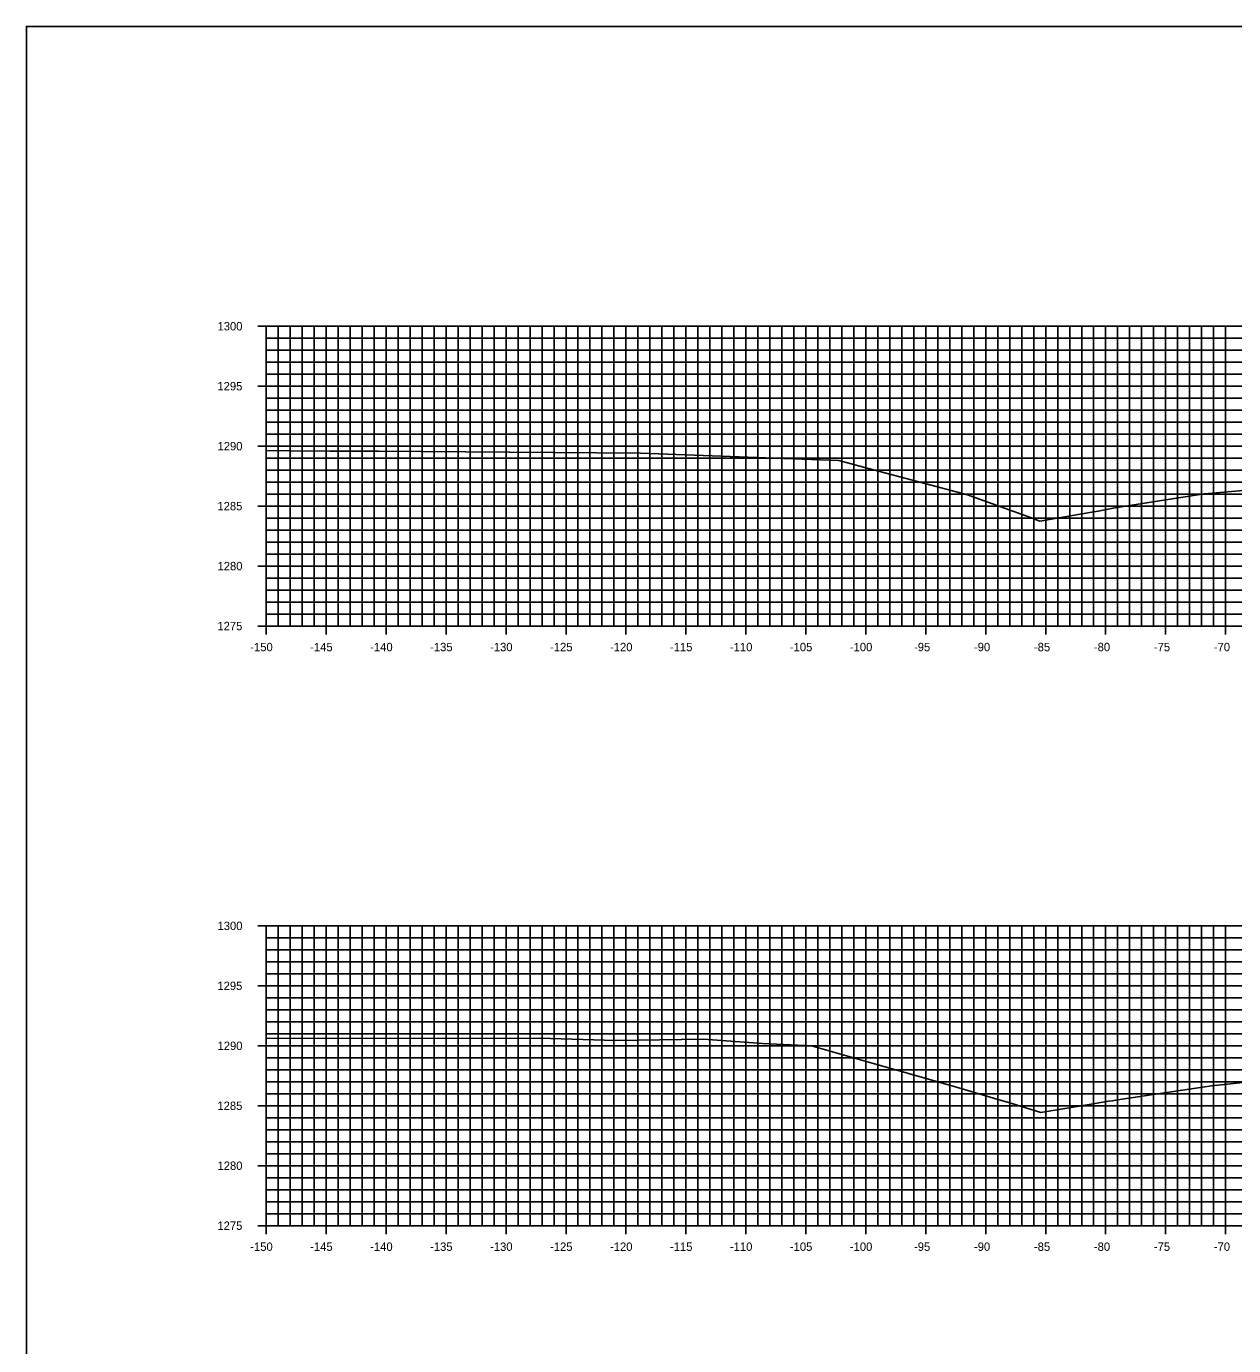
# Model space of a CAD drawing. Extents: x 674939 to 678919, y 750652 to 765176.
# Drawn here: x 678578.5 to 678679.2, y 758622.6 to 758732.6 of the extents above; entities that cross this region are included whole.
import ezdxf

# ---------------------------------------------------------------- set-up
doc = ezdxf.new("R2010")
doc.units = 0
for name, color, linetype in [('R_Axis', 7, 'Continuous'), ('R_Axis Annot', 7, 'Continuous'), ('R_Exist Surface', 7, 'Continuous'), ('R_Grid', 7, 'Continuous'), ('R_No Plot', 7, 'Continuous')]:
    doc.layers.add(name, color=color, linetype=linetype)

msp = doc.modelspace()

# ---------------------------------------------------------------- linework, layer by layer
at = {"layer": 'R_Axis'}
for p, q in [((678597.83, 758707.55), (678599.23, 758707.55)), ((678598.53, 758682.55), (678598.53, 758707.55)), ((678598.53, 758706.55), (678598.88, 758706.55)), ((678598.53, 758705.55), (678598.88, 758705.55)), ((678598.53, 758704.55), (678598.88, 758704.55)), ((678598.53, 758703.55), (678598.88, 758703.55)), ((678597.83, 758702.55), (678599.23, 758702.55)), ((678598.53, 758701.55), (678598.88, 758701.55)), ((678598.53, 758700.55), (678598.88, 758700.55)), ((678598.53, 758699.55), (678598.88, 758699.55)), ((678597.83, 758697.55), (678599.23, 758697.55)), ((678598.53, 758698.55), (678598.88, 758698.55)), ((678598.53, 758696.55), (678598.88, 758696.55)), ((678598.53, 758695.55), (678598.88, 758695.55)), ((678598.53, 758694.55), (678598.88, 758694.55)), ((678598.53, 758693.55), (678598.88, 758693.55)), ((678597.83, 758692.55), (678599.23, 758692.55)), ((678598.53, 758691.55), (678598.88, 758691.55)), ((678598.53, 758690.55), (678598.88, 758690.55)), ((678598.53, 758689.55), (678598.88, 758689.55)), ((678598.53, 758688.55), (678598.88, 758688.55)), ((678597.83, 758687.55), (678599.23, 758687.55)), ((678598.53, 758686.55), (678598.88, 758686.55)), ((678598.53, 758685.55), (678598.88, 758685.55)), ((678598.53, 758684.55), (678598.88, 758684.55)), ((678598.53, 758683.55), (678598.88, 758683.55)), ((678598.53, 758681.85), (678598.53, 758683.25)), ((678603.53, 758681.85), (678603.53, 758683.25)), ((678608.53, 758681.85), (678608.53, 758683.25)), ((678613.53, 758681.85), (678613.53, 758683.25)), ((678618.53, 758681.85), (678618.53, 758683.25)), ((678623.53, 758681.85), (678623.53, 758683.25)), ((678628.53, 758681.85), (678628.53, 758683.25)), ((678633.53, 758681.85), (678633.53, 758683.25)), ((678638.53, 758681.85), (678638.53, 758683.25)), ((678643.53, 758681.85), (678643.53, 758683.25)), ((678648.53, 758681.85), (678648.53, 758683.25)), ((678653.53, 758681.85), (678653.53, 758683.25)), ((678658.53, 758681.85), (678658.53, 758683.25)), ((678663.53, 758681.85), (678663.53, 758683.25)), ((678668.53, 758681.85), (678668.53, 758683.25)), ((678673.53, 758681.85), (678673.53, 758683.25)), ((678678.53, 758681.85), (678678.53, 758683.25)), ((678597.83, 758682.55), (678599.23, 758682.55)), ((678598.53, 758682.55), (678898.53, 758682.55)), ((678597.83, 758657.55), (678599.23, 758657.55)), ((678598.53, 758632.55), (678598.53, 758657.55)), ((678598.53, 758656.55), (678598.88, 758656.55)), ((678598.53, 758655.55), (678598.88, 758655.55)), ((678598.53, 758654.55), (678598.88, 758654.55)), ((678598.53, 758653.55), (678598.88, 758653.55)), ((678597.83, 758652.55), (678599.23, 758652.55)), ((678598.53, 758651.55), (678598.88, 758651.55)), ((678598.53, 758650.55), (678598.88, 758650.55)), ((678598.53, 758649.55), (678598.88, 758649.55)), ((678598.53, 758648.55), (678598.88, 758648.55)), ((678597.83, 758647.55), (678599.23, 758647.55)), ((678598.53, 758646.55), (678598.88, 758646.55)), ((678598.53, 758645.55), (678598.88, 758645.55)), ((678598.53, 758644.55), (678598.88, 758644.55)), ((678597.83, 758642.55), (678599.23, 758642.55)), ((678598.53, 758643.55), (678598.88, 758643.55)), ((678598.53, 758641.55), (678598.88, 758641.55)), ((678598.53, 758640.55), (678598.88, 758640.55)), ((678598.53, 758639.55), (678598.88, 758639.55)), ((678598.53, 758638.55), (678598.88, 758638.55)), ((678597.83, 758637.55), (678599.23, 758637.55)), ((678598.53, 758636.55), (678598.88, 758636.55)), ((678598.53, 758635.55), (678598.88, 758635.55)), ((678598.53, 758634.55), (678598.88, 758634.55)), ((678598.53, 758633.55), (678598.88, 758633.55)), ((678598.53, 758631.85), (678598.53, 758633.25)), ((678603.53, 758631.85), (678603.53, 758633.25)), ((678608.53, 758631.85), (678608.53, 758633.25)), ((678613.53, 758631.85), (678613.53, 758633.25)), ((678618.53, 758631.85), (678618.53, 758633.25)), ((678623.53, 758631.85), (678623.53, 758633.25)), ((678628.53, 758631.85), (678628.53, 758633.25)), ((678633.53, 758631.85), (678633.53, 758633.25)), ((678638.53, 758631.85), (678638.53, 758633.25)), ((678643.53, 758631.85), (678643.53, 758633.25)), ((678648.53, 758631.85), (678648.53, 758633.25)), ((678653.53, 758631.85), (678653.53, 758633.25)), ((678658.53, 758631.85), (678658.53, 758633.25)), ((678663.53, 758631.85), (678663.53, 758633.25)), ((678668.53, 758631.85), (678668.53, 758633.25)), ((678673.53, 758631.85), (678673.53, 758633.25)), ((678678.53, 758631.85), (678678.53, 758633.25)), ((678597.83, 758632.55), (678599.23, 758632.55)), ((678598.53, 758632.55), (678898.53, 758632.55))]:
    msp.add_line(p, q, dxfattribs=at)
at = {"layer": 'R_Exist Surface'}
for points in [[(678598.53, 758697.2), (678600.61, 758697.17), (678603.84, 758697.13), (678607.9, 758697.12), (678629.74, 758696.97), (678641.69, 758696.51), (678646.27, 758696.34), (678648.33, 758695.79), (678657.01, 758693.48), (678662.26, 758691.6), (678663.05, 758691.3), (678665.13, 758691.66), (678667.22, 758692.02), (678667.9, 758692.14), (678669.15, 758692.38), (678670.71, 758692.63), (678676.75, 758693.58), (678683.28, 758694.14)], [(678598.53, 758648.2), (678602.1, 758648.17), (678621.32, 758648.18), (678627.67, 758647.99), (678634.99, 758648.11), (678639.91, 758647.74), (678644, 758647.54), (678650.04, 758645.82), (678652.4, 758645.15), (678656.77, 758643.92), (678659.19, 758643.19), (678660.62, 758642.76), (678663.13, 758642), (678667.31, 758642.68), (678668.77, 758642.92), (678669.09, 758642.97), (678669.21, 758642.99), (678669.55, 758643.05), (678669.92, 758643.1), (678677.37, 758644.22), (678680.78, 758644.58)]]:
    msp.add_lwpolyline(points, dxfattribs=at)
at = {"layer": 'R_Grid'}
for p, q in [((678598.53, 758707.55), (678898.53, 758707.55)), ((678598.53, 758682.55), (678598.53, 758707.55)), ((678599.53, 758682.55), (678599.53, 758707.55)), ((678600.53, 758682.55), (678600.53, 758707.55)), ((678601.53, 758682.55), (678601.53, 758707.55)), ((678602.53, 758682.55), (678602.53, 758707.55)), ((678603.53, 758682.55), (678603.53, 758707.55)), ((678604.53, 758682.55), (678604.53, 758707.55)), ((678605.53, 758682.55), (678605.53, 758707.55)), ((678606.53, 758682.55), (678606.53, 758707.55)), ((678607.53, 758682.55), (678607.53, 758707.55)), ((678608.53, 758682.55), (678608.53, 758707.55)), ((678609.53, 758682.55), (678609.53, 758707.55)), ((678610.53, 758682.55), (678610.53, 758707.55)), ((678611.53, 758682.55), (678611.53, 758707.55)), ((678612.53, 758682.55), (678612.53, 758707.55)), ((678613.53, 758682.55), (678613.53, 758707.55)), ((678614.53, 758682.55), (678614.53, 758707.55)), ((678615.53, 758682.55), (678615.53, 758707.55)), ((678616.53, 758682.55), (678616.53, 758707.55)), ((678617.53, 758682.55), (678617.53, 758707.55)), ((678618.53, 758682.55), (678618.53, 758707.55)), ((678619.53, 758682.55), (678619.53, 758707.55)), ((678620.53, 758682.55), (678620.53, 758707.55)), ((678621.53, 758682.55), (678621.53, 758707.55)), ((678622.53, 758682.55), (678622.53, 758707.55)), ((678623.53, 758682.55), (678623.53, 758707.55)), ((678624.53, 758682.55), (678624.53, 758707.55)), ((678625.53, 758682.55), (678625.53, 758707.55)), ((678626.53, 758682.55), (678626.53, 758707.55)), ((678627.53, 758682.55), (678627.53, 758707.55)), ((678628.53, 758682.55), (678628.53, 758707.55)), ((678629.53, 758682.55), (678629.53, 758707.55)), ((678630.53, 758682.55), (678630.53, 758707.55)), ((678631.53, 758682.55), (678631.53, 758707.55)), ((678632.53, 758682.55), (678632.53, 758707.55)), ((678633.53, 758682.55), (678633.53, 758707.55)), ((678634.53, 758682.55), (678634.53, 758707.55)), ((678635.53, 758682.55), (678635.53, 758707.55)), ((678636.53, 758682.55), (678636.53, 758707.55)), ((678637.53, 758682.55), (678637.53, 758707.55)), ((678638.53, 758682.55), (678638.53, 758707.55)), ((678639.53, 758682.55), (678639.53, 758707.55)), ((678640.53, 758682.55), (678640.53, 758707.55)), ((678641.53, 758682.55), (678641.53, 758707.55)), ((678642.53, 758682.55), (678642.53, 758707.55)), ((678643.53, 758682.55), (678643.53, 758707.55)), ((678644.53, 758682.55), (678644.53, 758707.55)), ((678645.53, 758682.55), (678645.53, 758707.55)), ((678646.53, 758682.55), (678646.53, 758707.55)), ((678647.53, 758682.55), (678647.53, 758707.55)), ((678648.53, 758682.55), (678648.53, 758707.55)), ((678649.53, 758682.55), (678649.53, 758707.55)), ((678650.53, 758682.55), (678650.53, 758707.55)), ((678651.53, 758682.55), (678651.53, 758707.55)), ((678652.53, 758682.55), (678652.53, 758707.55)), ((678653.53, 758682.55), (678653.53, 758707.55)), ((678654.53, 758682.55), (678654.53, 758707.55)), ((678655.53, 758682.55), (678655.53, 758707.55)), ((678656.53, 758682.55), (678656.53, 758707.55)), ((678657.53, 758682.55), (678657.53, 758707.55)), ((678658.53, 758682.55), (678658.53, 758707.55)), ((678659.53, 758682.55), (678659.53, 758707.55)), ((678660.53, 758682.55), (678660.53, 758707.55)), ((678661.53, 758682.55), (678661.53, 758707.55)), ((678662.53, 758682.55), (678662.53, 758707.55)), ((678663.53, 758682.55), (678663.53, 758707.55)), ((678664.53, 758682.55), (678664.53, 758707.55)), ((678665.53, 758682.55), (678665.53, 758707.55)), ((678666.53, 758682.55), (678666.53, 758707.55)), ((678667.53, 758682.55), (678667.53, 758707.55)), ((678668.53, 758682.55), (678668.53, 758707.55)), ((678669.53, 758682.55), (678669.53, 758707.55)), ((678670.53, 758682.55), (678670.53, 758707.55)), ((678671.53, 758682.55), (678671.53, 758707.55)), ((678672.53, 758682.55), (678672.53, 758707.55)), ((678673.53, 758682.55), (678673.53, 758707.55)), ((678674.53, 758682.55), (678674.53, 758707.55)), ((678675.53, 758682.55), (678675.53, 758707.55)), ((678676.53, 758682.55), (678676.53, 758707.55)), ((678677.53, 758682.55), (678677.53, 758707.55)), ((678678.53, 758682.55), (678678.53, 758707.55)), ((678598.53, 758706.55), (678898.53, 758706.55)), ((678598.53, 758705.55), (678898.53, 758705.55)), ((678598.53, 758704.55), (678898.53, 758704.55)), ((678598.53, 758703.55), (678898.53, 758703.55)), ((678598.53, 758702.55), (678898.53, 758702.55)), ((678598.53, 758701.55), (678898.53, 758701.55)), ((678598.53, 758700.55), (678898.53, 758700.55)), ((678598.53, 758699.55), (678898.53, 758699.55)), ((678598.53, 758698.55), (678898.53, 758698.55)), ((678598.53, 758697.55), (678898.53, 758697.55)), ((678598.53, 758696.55), (678898.53, 758696.55)), ((678598.53, 758695.55), (678898.53, 758695.55)), ((678598.53, 758694.55), (678898.53, 758694.55)), ((678598.53, 758693.55), (678898.53, 758693.55)), ((678598.53, 758692.55), (678898.53, 758692.55)), ((678598.53, 758691.55), (678898.53, 758691.55)), ((678598.53, 758690.55), (678898.53, 758690.55)), ((678598.53, 758689.55), (678898.53, 758689.55)), ((678598.53, 758688.55), (678898.53, 758688.55)), ((678598.53, 758687.55), (678898.53, 758687.55)), ((678598.53, 758686.55), (678898.53, 758686.55)), ((678598.53, 758685.55), (678898.53, 758685.55)), ((678598.53, 758684.55), (678898.53, 758684.55)), ((678598.53, 758683.55), (678898.53, 758683.55)), ((678598.53, 758682.55), (678898.53, 758682.55)), ((678598.53, 758657.55), (678898.53, 758657.55)), ((678598.53, 758632.55), (678598.53, 758657.55)), ((678599.53, 758632.55), (678599.53, 758657.55)), ((678600.53, 758632.55), (678600.53, 758657.55)), ((678601.53, 758632.55), (678601.53, 758657.55)), ((678602.53, 758632.55), (678602.53, 758657.55)), ((678603.53, 758632.55), (678603.53, 758657.55)), ((678604.53, 758632.55), (678604.53, 758657.55)), ((678605.53, 758632.55), (678605.53, 758657.55)), ((678606.53, 758632.55), (678606.53, 758657.55)), ((678607.53, 758632.55), (678607.53, 758657.55)), ((678608.53, 758632.55), (678608.53, 758657.55)), ((678609.53, 758632.55), (678609.53, 758657.55)), ((678610.53, 758632.55), (678610.53, 758657.55)), ((678611.53, 758632.55), (678611.53, 758657.55)), ((678612.53, 758632.55), (678612.53, 758657.55)), ((678613.53, 758632.55), (678613.53, 758657.55)), ((678614.53, 758632.55), (678614.53, 758657.55)), ((678615.53, 758632.55), (678615.53, 758657.55)), ((678616.53, 758632.55), (678616.53, 758657.55)), ((678617.53, 758632.55), (678617.53, 758657.55)), ((678618.53, 758632.55), (678618.53, 758657.55)), ((678619.53, 758632.55), (678619.53, 758657.55)), ((678620.53, 758632.55), (678620.53, 758657.55)), ((678621.53, 758632.55), (678621.53, 758657.55)), ((678622.53, 758632.55), (678622.53, 758657.55)), ((678623.53, 758632.55), (678623.53, 758657.55)), ((678624.53, 758632.55), (678624.53, 758657.55)), ((678625.53, 758632.55), (678625.53, 758657.55)), ((678626.53, 758632.55), (678626.53, 758657.55)), ((678627.53, 758632.55), (678627.53, 758657.55)), ((678628.53, 758632.55), (678628.53, 758657.55)), ((678629.53, 758632.55), (678629.53, 758657.55)), ((678630.53, 758632.55), (678630.53, 758657.55)), ((678631.53, 758632.55), (678631.53, 758657.55)), ((678632.53, 758632.55), (678632.53, 758657.55)), ((678633.53, 758632.55), (678633.53, 758657.55)), ((678634.53, 758632.55), (678634.53, 758657.55)), ((678635.53, 758632.55), (678635.53, 758657.55)), ((678636.53, 758632.55), (678636.53, 758657.55)), ((678637.53, 758632.55), (678637.53, 758657.55)), ((678638.53, 758632.55), (678638.53, 758657.55)), ((678639.53, 758632.55), (678639.53, 758657.55)), ((678640.53, 758632.55), (678640.53, 758657.55)), ((678641.53, 758632.55), (678641.53, 758657.55)), ((678642.53, 758632.55), (678642.53, 758657.55)), ((678643.53, 758632.55), (678643.53, 758657.55)), ((678644.53, 758632.55), (678644.53, 758657.55)), ((678645.53, 758632.55), (678645.53, 758657.55)), ((678646.53, 758632.55), (678646.53, 758657.55)), ((678647.53, 758632.55), (678647.53, 758657.55)), ((678648.53, 758632.55), (678648.53, 758657.55)), ((678649.53, 758632.55), (678649.53, 758657.55)), ((678650.53, 758632.55), (678650.53, 758657.55)), ((678651.53, 758632.55), (678651.53, 758657.55)), ((678652.53, 758632.55), (678652.53, 758657.55)), ((678653.53, 758632.55), (678653.53, 758657.55)), ((678654.53, 758632.55), (678654.53, 758657.55)), ((678655.53, 758632.55), (678655.53, 758657.55)), ((678656.53, 758632.55), (678656.53, 758657.55)), ((678657.53, 758632.55), (678657.53, 758657.55)), ((678658.53, 758632.55), (678658.53, 758657.55)), ((678659.53, 758632.55), (678659.53, 758657.55)), ((678660.53, 758632.55), (678660.53, 758657.55)), ((678661.53, 758632.55), (678661.53, 758657.55)), ((678662.53, 758632.55), (678662.53, 758657.55)), ((678663.53, 758632.55), (678663.53, 758657.55)), ((678664.53, 758632.55), (678664.53, 758657.55)), ((678665.53, 758632.55), (678665.53, 758657.55)), ((678666.53, 758632.55), (678666.53, 758657.55)), ((678667.53, 758632.55), (678667.53, 758657.55)), ((678668.53, 758632.55), (678668.53, 758657.55)), ((678669.53, 758632.55), (678669.53, 758657.55)), ((678670.53, 758632.55), (678670.53, 758657.55)), ((678671.53, 758632.55), (678671.53, 758657.55)), ((678672.53, 758632.55), (678672.53, 758657.55)), ((678673.53, 758632.55), (678673.53, 758657.55)), ((678674.53, 758632.55), (678674.53, 758657.55)), ((678675.53, 758632.55), (678675.53, 758657.55)), ((678676.53, 758632.55), (678676.53, 758657.55)), ((678677.53, 758632.55), (678677.53, 758657.55)), ((678678.53, 758632.55), (678678.53, 758657.55)), ((678598.53, 758656.55), (678898.53, 758656.55)), ((678598.53, 758655.55), (678898.53, 758655.55)), ((678598.53, 758654.55), (678898.53, 758654.55)), ((678598.53, 758653.55), (678898.53, 758653.55)), ((678598.53, 758652.55), (678898.53, 758652.55)), ((678598.53, 758651.55), (678898.53, 758651.55)), ((678598.53, 758650.55), (678898.53, 758650.55)), ((678598.53, 758649.55), (678898.53, 758649.55)), ((678598.53, 758648.55), (678898.53, 758648.55)), ((678598.53, 758647.55), (678898.53, 758647.55)), ((678598.53, 758646.55), (678898.53, 758646.55)), ((678598.53, 758645.55), (678898.53, 758645.55)), ((678598.53, 758644.55), (678898.53, 758644.55)), ((678598.53, 758643.55), (678898.53, 758643.55)), ((678598.53, 758642.55), (678898.53, 758642.55)), ((678598.53, 758641.55), (678898.53, 758641.55)), ((678598.53, 758640.55), (678898.53, 758640.55)), ((678598.53, 758639.55), (678898.53, 758639.55)), ((678598.53, 758638.55), (678898.53, 758638.55)), ((678598.53, 758637.55), (678898.53, 758637.55)), ((678598.53, 758636.55), (678898.53, 758636.55)), ((678598.53, 758635.55), (678898.53, 758635.55)), ((678598.53, 758634.55), (678898.53, 758634.55)), ((678598.53, 758633.55), (678898.53, 758633.55)), ((678598.53, 758632.55), (678898.53, 758632.55))]:
    msp.add_line(p, q, dxfattribs=at)
at = {"layer": 'R_No Plot'}
msp.add_lwpolyline([(678578.53, 758512.55), (678918.53, 758512.55), (678918.53, 758732.55), (678578.53, 758732.55)], close=True, dxfattribs=at)

# ---------------------------------------------------------------- texts
at = {"layer": 'R_Axis Annot'}
for s, p in [('1300', (678594.47, 758707.2)), ('1295', (678594.46, 758702.2)), ('1290', (678594.47, 758697.2)), ('1285', (678594.46, 758692.2)), ('1280', (678594.47, 758687.2)), ('1275', (678594.46, 758682.2)), ('-150', (678597.2, 758680.45)), ('-145', (678602.2, 758680.45)), ('-140', (678607.2, 758680.45)), ('-135', (678612.2, 758680.45)), ('-130', (678617.2, 758680.45)), ('-125', (678622.2, 758680.45)), ('-120', (678627.2, 758680.45)), ('-115', (678632.2, 758680.45)), ('-110', (678637.2, 758680.45)), ('-105', (678642.2, 758680.45)), ('-100', (678647.2, 758680.45)), ('-95', (678652.55, 758680.45)), ('-90', (678657.55, 758680.45)), ('-85', (678662.55, 758680.45)), ('-80', (678667.55, 758680.45)), ('-75', (678672.55, 758680.45)), ('-70', (678677.55, 758680.45)), ('1300', (678594.47, 758657.2)), ('1295', (678594.46, 758652.2)), ('1290', (678594.47, 758647.2)), ('1285', (678594.46, 758642.2)), ('1280', (678594.47, 758637.2)), ('1275', (678594.46, 758632.2)), ('-150', (678597.2, 758630.45)), ('-145', (678602.2, 758630.45)), ('-140', (678607.2, 758630.45)), ('-135', (678612.2, 758630.45)), ('-130', (678617.2, 758630.45)), ('-125', (678622.2, 758630.45)), ('-120', (678627.2, 758630.45)), ('-115', (678632.2, 758630.45)), ('-110', (678637.2, 758630.45)), ('-105', (678642.2, 758630.45)), ('-100', (678647.2, 758630.45)), ('-95', (678652.55, 758630.45)), ('-90', (678657.55, 758630.45)), ('-85', (678662.55, 758630.45)), ('-80', (678667.55, 758630.45)), ('-75', (678672.55, 758630.45)), ('-70', (678677.55, 758630.45))]:
    msp.add_text(s, height=0.7, dxfattribs=at).set_placement(p)

doc.saveas('drawing.dxf')
